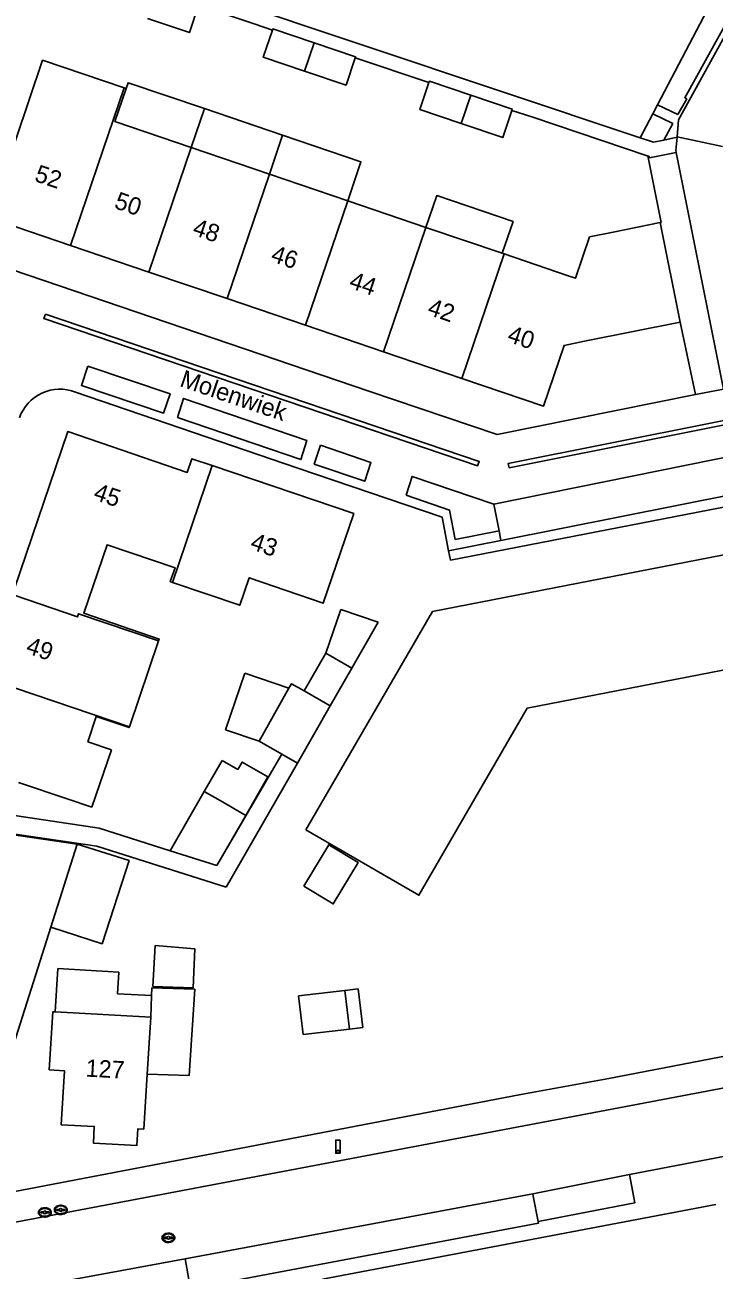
# Model space of a CAD drawing. Extents: x 194485 to 197793, y 468269 to 470822.
# Drawn here: x 195427.4 to 195475, y 469525.6 to 469611.4 of the extents above; entities that cross this region are included whole.
import ezdxf

# ---------------------------------------------------------------- set-up
doc = ezdxf.new("R2010")
doc.units = 0
for name, color, linetype in [('BGT grensvlak gebouwinstallatie plus 1', 7, 'Continuous'), ('BGT grensvlak onbegroeid terreindeel', 7, 'Continuous'), ('BGT grensvlak overig bouwwerk uitbreiding populatie', 7, 'Continuous'), ('BGT grensvlak pand op maaiveld', 7, 'Continuous'), ('BGT grensvlak pand op maaiveld LR', 7, 'Continuous'), ('BGT grensvlak vegetatieobject', 7, 'Continuous'), ('BGT grensvlak wegdeel', 7, 'Continuous'), ('BGT lijnelement scheiding muur', 7, 'Continuous'), ('BGT puntobject paal lichtmast', 7, 'Continuous'), ('BGT puntobject put inspectie- rioolput', 7, 'Continuous'), ('BGT puntobject put kolk', 7, 'Continuous'), ('BGT tekst huisnummerreeks', 7, 'Continuous'), ('BGT tekst openbare ruimte label weg', 7, 'Continuous')]:
    doc.layers.add(name, color=color, linetype=linetype)

msp = doc.modelspace()

# ---------------------------------------------------------------- linework, layer by layer
at = {"layer": 'BGT grensvlak gebouwinstallatie plus 1'}
for p, q in [((195439.813, 469605.639), (195438.901, 469602.955)), ((195445.21, 469603.806), (195439.813, 469605.639)), ((195444.299, 469601.122), (195445.21, 469603.806)), ((195449.232, 469571.139), (195448.192, 469568.121)), ((195451.804, 469570.253), (195449.232, 469571.139)), ((195449.987, 469567.09), (195451.804, 469570.253)), ((195441.28, 469562.844), (195442.601, 469566.739)), ((195442.601, 469566.739), (195445.649, 469565.705)), ((195443.582, 469562.063), (195441.28, 469562.844)), ((195437.45, 469554.511), (195439.808, 469558.585)), ((195442.682, 469556.947), (195440.671, 469553.494)), ((195440.671, 469553.494), (195437.45, 469554.511)), ((195436.258, 469545.149), (195436.431, 469547.969)), ((195436.431, 469547.969), (195439.152, 469547.75)), ((195439.152, 469547.75), (195439.031, 469545.053)), ((195429.702, 469546.388), (195429.533, 469543.407)), ((195433.918, 469546.148), (195429.702, 469546.388)), ((195433.833, 469544.658), (195433.918, 469546.148)), ((195439.031, 469545.053), (195436.258, 469545.149)), ((195449.506, 469544.891), (195450.412, 469545.001)), ((195450.412, 469545.001), (195450.735, 469542.337)), ((195436.178, 469544.524), (195433.833, 469544.658)), ((195436.178, 469544.524), (195436.128, 469543.032)), ((195450.735, 469542.337), (195449.829, 469542.227)), ((195435.876, 469539.112), (195438.763, 469539.015))]:
    msp.add_line(p, q, dxfattribs=at)
for points in [[(195434.419, 469607.017), (195434.557, 469607.424), (195439.813, 469605.639)], [(195449.696, 469599.289), (195450.608, 469601.973), (195445.21, 469603.806)], [(195460.358, 469595.668), (195461.1, 469597.853), (195455.835, 469599.641), (195455.093, 469597.456)], [(195446.674, 469552.062), (195448.388, 469554.917), (195450.414, 469553.701), (195448.7, 469550.846), (195446.674, 469552.062)], [(195438.763, 469539.015), (195439.145, 469544.963), (195436.196, 469545.062), (195436.178, 469544.524)]]:
    msp.add_lwpolyline(points, dxfattribs=at)
at = {"layer": 'BGT grensvlak onbegroeid terreindeel'}
for p, q in [((195471.064, 469605.906), (195470.743, 469605.285)), ((195470.389, 469602.378), (195471.304, 469597.797)), ((195471.304, 469597.797), (195471.253, 469597.787)), ((195487.574, 469580.506), (195456.776, 469574.532)), ((195456.651, 469575.179), (195456.776, 469574.532))]:
    msp.add_line(p, q, dxfattribs=at)
at = {"layer": 'BGT grensvlak overig bouwwerk uitbreiding populatie'}
for p, q in [((195446.312, 469544.504), (195449.506, 469544.891)), ((195449.829, 469542.227), (195449.506, 469544.891)), ((195446.635, 469541.84), (195446.312, 469544.504)), ((195449.829, 469542.227), (195446.635, 469541.84))]:
    msp.add_line(p, q, dxfattribs=at)
at = {"layer": 'BGT grensvlak pand op maaiveld'}
for p, q in [((195434.419, 469607.017), (195434.279, 469607.064)), ((195438.901, 469602.955), (195444.299, 469601.122)), ((195444.299, 469601.122), (195449.696, 469599.289)), ((195449.696, 469599.289), (195455.093, 469597.456)), ((195455.093, 469597.456), (195460.358, 469595.668)), ((195471.253, 469597.787), (195467.993, 469597.128)), ((195472.631, 469590.925), (195471.253, 469597.787)), ((195430.585, 469596.21), (195435.983, 469594.378)), ((195460.358, 469595.668), (195460.49, 469595.623)), ((195464.891, 469594.129), (195460.49, 469595.623)), ((195435.983, 469594.378), (195441.38, 469592.546)), ((195441.38, 469592.546), (195446.778, 469590.715)), ((195446.778, 469590.715), (195452.175, 469588.883)), ((195466.035, 469589.607), (195472.631, 469590.925)), ((195452.175, 469588.883), (195457.573, 469587.051)), ((195434.65, 469563.038), (195436.661, 469568.96)), ((195448.192, 469568.121), (195446.697, 469565.519)), ((195449.987, 469567.09), (195448.192, 469568.121)), ((195448.492, 469564.488), (195449.987, 469567.09)), ((195445.649, 469565.705), (195443.582, 469562.063)), ((195446.226, 469560.544), (195448.492, 469564.488)), ((195431.774, 469562.021), (195433.404, 469561.47)), ((195443.582, 469562.063), (195445.15, 469561.162)), ((195433.404, 469561.47), (195432.063, 469557.504)), ((195445.15, 469561.162), (195446.226, 469560.544)), ((195439.808, 469558.585), (195441.051, 469560.73)), ((195441.051, 469560.73), (195442.121, 469560.111)), ((195427, 469559.212), (195430.433, 469558.055)), ((195439.808, 469558.585), (195440.895, 469557.964)), ((195432.063, 469557.504), (195430.433, 469558.055)), ((195440.895, 469557.964), (195442.682, 469556.947)), ((195436.128, 469543.032), (195429.533, 469543.407)), ((195435.876, 469539.112), (195436.128, 469543.032))]:
    msp.add_line(p, q, dxfattribs=at)
for points in [[(195435.903, 469611.838), (195438.782, 469610.873), (195439.417, 469612.766)], [(195446.715, 469608.223), (195443.871, 469609.182), (195444.502, 469611.054)], [(195444.502, 469611.054), (195444.529, 469611.134), (195447.379, 469610.173)], [(195450.216, 469609.139), (195450.24, 469609.209), (195447.379, 469610.173)], [(195446.715, 469608.223), (195449.582, 469607.257), (195450.216, 469609.139)], [(195434.279, 469607.064), (195428.656, 469608.968), (195424.966, 469598.117), (195430.585, 469596.21)], [(195457.525, 469604.605), (195454.673, 469605.566), (195455.303, 469607.435)], [(195455.303, 469607.435), (195455.331, 469607.518), (195458.189, 469606.555)], [(195438.901, 469602.955), (195433.645, 469604.74), (195434.419, 469607.017)], [(195461.017, 469605.52), (195461.042, 469605.593), (195458.189, 469606.555)], [(195457.525, 469604.605), (195460.384, 469603.641), (195461.017, 469605.52)], [(195467.993, 469597.128), (195466.381, 469596.802), (195465.415, 469593.951), (195464.891, 469594.129)], [(195457.573, 469587.051), (195463.201, 469585.141), (195464.616, 469589.323), (195466.035, 469589.607)], [(195440.352, 469581.041), (195438.953, 469581.515), (195438.637, 469580.571), (195430.395, 469583.382), (195426.699, 469572.496), (195425.74, 469572.798), (195425.7, 469572.68)], [(195440.352, 469581.041), (195450.114, 469577.732), (195448.008, 469571.561), (195442.905, 469573.319), (195442.252, 469571.426), (195437.625, 469572.994)], [(195446.801, 469555.955), (195454.608, 469551.437), (195462.066, 469564.325), (195483.387, 469568.466), (195485.183, 469559.086), (195476.982, 469557.516), (195479.17, 469546.086), (195487.587, 469547.696), (195485.657, 469557.725), (195489.105, 469558.385), (195485.574, 469576.83), (195455.545, 469570.999), (195446.801, 469555.955)], [(195436.661, 469568.96), (195436.705, 469569.09), (195431.499, 469570.878), (195433.105, 469575.595), (195437.789, 469574.01), (195437.464, 469573.048), (195437.625, 469572.994)], [(195446.697, 469565.519), (195445.827, 469566.019), (195445.649, 469565.705)], [(195431.774, 469562.021), (195432.361, 469563.759), (195434.634, 469562.991), (195434.65, 469563.038)], [(195442.682, 469556.947), (195444.198, 469559.602), (195442.411, 469560.619), (195442.121, 469560.111)], [(195431.046, 469554.971), (195419.912, 469556.582), (195416.866, 469547.089), (195417.818, 469546.785), (195414.45, 469536.209), (195424.1, 469533.161), (195429.222, 469549.245)], [(195431.046, 469554.971), (195434.62, 469553.827), (195432.762, 469548.101), (195429.222, 469549.245)], [(195429.533, 469543.407), (195429.371, 469543.416), (195429.118, 469539.407)], [(195429.118, 469539.407), (195430.158, 469539.348), (195429.936, 469535.634), (195432.216, 469535.512), (195432.165, 469534.371), (195435.158, 469534.211), (195435.225, 469535.348), (195435.633, 469535.33), (195435.876, 469539.112)]]:
    msp.add_lwpolyline(points, dxfattribs=at)
at = {"layer": 'BGT grensvlak pand op maaiveld LR'}
for p, q in [((195446.715, 469608.223), (195447.379, 469610.173)), ((195430.585, 469596.21), (195434.279, 469607.064)), ((195457.525, 469604.605), (195458.189, 469606.555)), ((195435.983, 469594.378), (195438.901, 469602.955)), ((195441.38, 469592.546), (195444.299, 469601.122)), ((195446.778, 469590.715), (195449.696, 469599.289)), ((195452.175, 469588.883), (195455.093, 469597.456)), ((195457.573, 469587.051), (195460.49, 469595.623)), ((195440.352, 469581.041), (195437.625, 469572.994)), ((195423.687, 469566.757), (195434.65, 469563.038)), ((195446.697, 469565.519), (195448.492, 469564.488)), ((195429.222, 469549.245), (195431.046, 469554.971))]:
    msp.add_line(p, q, dxfattribs=at)
msp.add_lwpolyline([(195425.7, 469572.68), (195426.771, 469572.318), (195426.696, 469572.106), (195431.076, 469570.621), (195431.141, 469570.832), (195436.661, 469568.96)], dxfattribs=at)
at = {"layer": 'BGT grensvlak vegetatieobject'}
for p, q in [((195494.475, 469650.684), (195471.064, 469605.906)), ((195471.064, 469605.906), (195472.466, 469605.222)), ((195470.743, 469605.285), (195469.873, 469603.627)), ((195472.12, 469604.607), (195470.743, 469605.285)), ((195471.499, 469603.469), (195472.12, 469604.607))]:
    msp.add_line(p, q, dxfattribs=at)
msp.add_lwpolyline([(195472.466, 469605.222), (195473.074, 469606.304), (195472.936, 469606.39), (195484.434, 469627.134), (195496.908, 469649.682), (195496.948, 469649.754)], dxfattribs=at)
at = {"layer": 'BGT grensvlak wegdeel'}
for p, q in [((195441.118, 469613.244), (195469.873, 469603.627)), ((195450.216, 469609.139), (195455.303, 469607.435)), ((195461.017, 469605.52), (195462.456, 469605.038)), ((195462.456, 469605.038), (195470.346, 469602.388)), ((195469.873, 469603.627), (195470.789, 469603.321)), ((195470.789, 469603.321), (195471.499, 469603.469)), ((195471.499, 469603.469), (195472.417, 469603.662)), ((195472.417, 469603.662), (195472.328, 469602.764)), ((195472.42, 469603.69), (195472.417, 469603.662)), ((195475.547, 469603.025), (195472.42, 469603.69)), ((195470.346, 469602.388), (195470.389, 469602.378)), ((195470.389, 469602.378), (195470.495, 469602.353)), ((195470.495, 469602.353), (195470.509, 469602.249)), ((195470.509, 469602.249), (195472.357, 469602.617)), ((195472.328, 469602.764), (195472.357, 469602.617)), ((195421.768, 469596.153), (195451.151, 469586.171)), ((195446.26, 469580.862), (195430.93, 469586.096)), ((195484.301, 469583.355), (195459.769, 469578.382)), ((195456.2, 469577.5), (195446.26, 469580.862)), ((195459.769, 469578.382), (195460.136, 469576.542)), ((195456.651, 469575.179), (195456.2, 469577.5)), ((195460.136, 469576.542), (195460.264, 469575.894)), ((195456.651, 469575.179), (195460.264, 469575.894)), ((195445.15, 469561.162), (195440.681, 469553.491)), ((195446.227, 469560.543), (195441.324, 469551.991)), ((195446.226, 469560.544), (195446.227, 469560.543)), ((195432.561, 469556.055), (195418.189, 469558.202)), ((195432.395, 469554.827), (195419.365, 469556.719)), ((195437.45, 469554.511), (195432.561, 469556.055)), ((195441.324, 469551.991), (195432.395, 469554.827)), ((195440.681, 469553.491), (195440.671, 469553.494)), ((195462.464, 469530.881), (195469.123, 469532.199)), ((195462.464, 469530.881), (195438.484, 469526.389)), ((195428.891, 469524.613), (195438.484, 469526.389))]:
    msp.add_line(p, q, dxfattribs=at)
for points in [[(195497.339, 469649.846), (195472.5, 469604.873), (195472.42, 469603.69)], [(195439.417, 469612.766), (195443.253, 469611.472), (195444.502, 469611.054)], [(195472.357, 469602.617), (195475.615, 469586.306), (195473.674, 469585.932)], [(195428.853, 469591.47), (195428.742, 469591.182), (195458.656, 469581.033), (195458.767, 469581.321), (195428.853, 469591.47)], [(195431.781, 469587.896), (195431.333, 469586.571), (195437.004, 469584.665), (195437.452, 469585.99), (195431.781, 469587.896)], [(195437.967, 469584.351), (195446.468, 469581.457), (195446.876, 469582.781), (195438.375, 469585.675), (195437.967, 469584.351)], [(195481.977, 469585.406), (195460.769, 469581.196), (195460.826, 469580.894), (195482.035, 469585.104), (195481.977, 469585.406)], [(195460.264, 469575.894), (195484.767, 469580.747), (195484.301, 469583.355)], [(195447.83, 469582.447), (195447.394, 469581.149), (195450.869, 469579.962), (195451.304, 469581.261), (195447.83, 469582.447)], [(195453.721, 469578.998), (195454.132, 469580.296), (195459.769, 469578.382)], [(195460.136, 469576.542), (195457.112, 469575.962), (195456.721, 469577.975), (195453.721, 469578.998)], [(195413.512, 469528.513), (195438.888, 469533.352), (195461.634, 469537.712), (195467.705, 469538.823), (195488.798, 469542.891), (195492.044, 469543.503), (195494.168, 469543.923)], [(195413.922, 469526.482), (195429.08, 469529.365), (195482.353, 469539.432), (195482.761, 469539.488)], [(195469.123, 469532.199), (195483.282, 469534.913), (195483.705, 469534.977)], [(195469.123, 469532.199), (195469.493, 469530.242), (195462.837, 469528.955)], [(195402.966, 469516.486), (195423.544, 469520.403), (195447.983, 469524.885), (195447.969, 469524.989), (195475.072, 469530.137)], [(195462.837, 469528.955), (195462.484, 469530.7), (195462.464, 469530.881)], [(195438.484, 469526.389), (195438.864, 469524.329), (195462.858, 469528.851), (195462.837, 469528.955)]]:
    msp.add_lwpolyline(points, dxfattribs=at)
msp.add_arc((195429.834, 469583.368), 2.939, 68.11483, 160.88449, dxfattribs=at)
at = {"layer": 'BGT lijnelement scheiding muur'}
msp.add_line((195472.631, 469590.925), (195473.674, 469585.932), dxfattribs=at)
msp.add_lwpolyline([(195473.674, 469585.932), (195459.999, 469583.192), (195451.151, 469586.171)], dxfattribs=at)
at = {"layer": 'BGT puntobject paal lichtmast'}
for points in [[(195449.177, 469534.571), (195448.877, 469534.571), (195448.877, 469533.671), (195449.027, 469533.671)], [(195449.027, 469533.671), (195449.177, 469533.671), (195449.177, 469534.571)]]:
    msp.add_lwpolyline(points, dxfattribs=at)
for start, end in [(0, 180), (0, 180), (180, 0), (180, 270), (270, 0)]:
    msp.add_arc((195449.027, 469533.771), 0.1, start, end, dxfattribs=at)
at = {"layer": 'BGT puntobject put inspectie- rioolput'}
for p, q in [((195437.239, 469527.878), (195437.082, 469527.878)), ((195437.082, 469527.802), (195437.239, 469527.802)), ((195437.582, 469527.878), (195437.425, 469527.878)), ((195437.425, 469527.802), (195437.582, 469527.802))]:
    msp.add_line(p, q, dxfattribs=at)
for centre, radius, start, end in [((195437.082, 469527.84), 0.0375, 90, 270), ((195437.332, 469527.84), 0.1, 0, 180), ((195437.332, 469527.84), 0.1, 157.97569, 180), ((195437.332, 469527.84), 0.1, 180, 202.02431), ((195437.332, 469527.84), 0.1, 180, 0), ((195437.332, 469527.84), 0.1, 0, 22.02431), ((195437.332, 469527.84), 0.1, 337.97569, 0), ((195437.582, 469527.84), 0.0375, 270, 90)]:
    msp.add_arc(centre, radius, start, end, dxfattribs=at)
msp.add_ellipse((195437.332, 469527.84), major_axis=(0.392, 0), ratio=0.689655, dxfattribs=at)
msp.add_open_spline([(195437.774, 469527.84), (195437.774, 469527.883), (195437.762, 469527.927), (195437.696, 469528.041), (195437.615, 469528.098), (195437.423, 469528.163), (195437.313, 469528.169), (195437.11, 469528.128), (195437.019, 469528.081), (195436.916, 469527.964), (195436.891, 469527.904), (195436.889, 469527.782), (195436.913, 469527.721), (195436.997, 469527.622), (195437.056, 469527.583), (195437.235, 469527.515), (195437.369, 469527.508), (195437.602, 469527.57), (195437.702, 469527.639), (195437.765, 469527.764), (195437.774, 469527.802), (195437.774, 469527.84)], degree=3, dxfattribs=at)
at = {"layer": 'BGT puntobject put kolk'}
for p, q in [((195428.721, 469529.629), (195428.564, 469529.629)), ((195428.564, 469529.555), (195428.721, 469529.555)), ((195429.064, 469529.629), (195428.907, 469529.629)), ((195428.907, 469529.555), (195429.064, 469529.555)), ((195429.821, 469529.802), (195429.664, 469529.802)), ((195429.664, 469529.726), (195429.821, 469529.726)), ((195430.164, 469529.802), (195430.007, 469529.802)), ((195430.007, 469529.726), (195430.164, 469529.726))]:
    msp.add_line(p, q, dxfattribs=at)
for centre, radius, start, end in [((195428.564, 469529.592), 0.0375, 90, 270), ((195428.814, 469529.592), 0.1, 0, 180), ((195428.814, 469529.592), 0.1, 157.97569, 180), ((195428.814, 469529.592), 0.1, 180, 202.02431), ((195428.814, 469529.592), 0.1, 180, 0), ((195428.814, 469529.592), 0.1, 0, 22.02431), ((195428.814, 469529.592), 0.1, 337.97569, 0), ((195429.064, 469529.592), 0.0375, 270, 90), ((195429.664, 469529.764), 0.0375, 90, 270), ((195429.914, 469529.764), 0.1, 0, 180), ((195429.914, 469529.764), 0.1, 157.97569, 180), ((195429.914, 469529.764), 0.1, 180, 202.02431), ((195429.914, 469529.764), 0.1, 180, 0), ((195429.914, 469529.764), 0.1, 0, 22.02431), ((195429.914, 469529.764), 0.1, 337.97569, 0), ((195430.164, 469529.764), 0.0375, 270, 90)]:
    msp.add_arc(centre, radius, start, end, dxfattribs=at)
for centre in [(195428.814, 469529.592), (195429.914, 469529.764)]:
    msp.add_ellipse(centre, major_axis=(0.392, 0), ratio=0.689655, dxfattribs=at)
for points in [[(195429.256, 469529.592), (195429.256, 469529.635), (195429.244, 469529.679), (195429.178, 469529.793), (195429.097, 469529.85), (195428.905, 469529.915), (195428.795, 469529.921), (195428.592, 469529.88), (195428.501, 469529.833), (195428.398, 469529.716), (195428.373, 469529.656), (195428.371, 469529.534), (195428.395, 469529.473), (195428.479, 469529.374), (195428.538, 469529.335), (195428.717, 469529.267), (195428.851, 469529.26), (195429.084, 469529.322), (195429.184, 469529.391), (195429.247, 469529.516), (195429.256, 469529.554), (195429.256, 469529.592)], [(195430.356, 469529.764), (195430.356, 469529.807), (195430.344, 469529.851), (195430.278, 469529.965), (195430.197, 469530.022), (195430.005, 469530.087), (195429.895, 469530.093), (195429.692, 469530.052), (195429.601, 469530.005), (195429.498, 469529.888), (195429.473, 469529.828), (195429.471, 469529.706), (195429.495, 469529.645), (195429.579, 469529.546), (195429.638, 469529.507), (195429.817, 469529.439), (195429.951, 469529.432), (195430.184, 469529.494), (195430.284, 469529.563), (195430.347, 469529.688), (195430.356, 469529.726), (195430.356, 469529.764)]]:
    msp.add_open_spline(points, degree=3, dxfattribs=at)

# ---------------------------------------------------------------- texts
at = {"layer": 'BGT tekst huisnummerreeks'}
for s, rotation, p in [('52', 341.3, (195428.028, 469600.667)), ('50', 341.3, (195433.533, 469598.8)), ('48', 341.3, (195438.927, 469596.969)), ('46', 341.3, (195444.325, 469595.137)), ('44', 341.3, (195449.725, 469593.304)), ('42', 341.3, (195455.127, 469591.471)), ('40', 341.3, (195460.635, 469589.602)), ('45', 341.2, (195432.093, 469578.737)), ('43', 341.3, (195442.91, 469575.316)), ('49', 341.2, (195427.44, 469568.151)), ('127', 356.9, (195431.607, 469538.95))]:
    msp.add_text(s, height=1.2, rotation=rotation, dxfattribs=at).set_placement(p)
at = {"layer": 'BGT tekst openbare ruimte label weg'}
msp.add_text('Molenwiek', height=1.2, rotation=341.3, dxfattribs=at).set_placement((195438.049, 469586.531))

doc.saveas('drawing.dxf')
